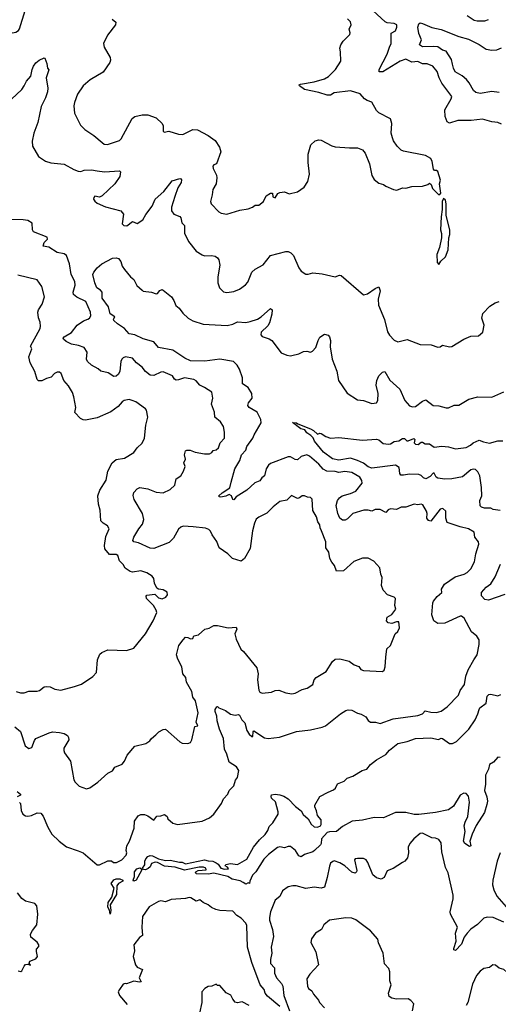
# Model space of a CAD drawing. Extents: x 1690054 to 1842981, y 782881 to 914114.
# Tile 538 of 656: x 1831357 to 1835419, y 816700 to 825057. Entities that reach past the tile are written whole.
import ezdxf

# ---------------------------------------------------------------- set-up
doc = ezdxf.new("R2010")
doc.units = 0

msp = doc.modelspace()

# ---------------------------------------------------------------- linework, layer by layer
at = {"layer": '0CON10XD'}
for points in [[(1835445, 824170), (1835415, 824184.2), (1835365, 824190), (1835284.2, 824214.2), (1835187.6, 824202.4), (1835075, 824200.9), (1835005, 824180), (1834985, 824189.2), (1834968.1, 824235), (1834965, 824292.5), (1835019.4, 824385), (1835024, 824405), (1834940.7, 824519.3), (1834916.2, 824565), (1834898.5, 824618.5), (1834861.7, 824661.7), (1834815, 824681.5), (1834775, 824682.2), (1834735, 824702.9), (1834685, 824697.1), (1834635, 824720.8), (1834585, 824706.5), (1834440, 824615), (1834407.5, 824615), (1834408.8, 824635), (1834476, 824765), (1834494, 824825), (1834510, 824855), (1834508.3, 824941.7), (1834545, 824963.3), (1834558.8, 824995), (1834556.2, 825015), (1834535.6, 825025.6), (1834475, 825030.8), (1834457.8, 825037.8), (1834287.3, 825197.3)], [(1830874.8, 825084.8), (1830922.5, 825015), (1830946.6, 824996.6), (1830965, 824970), (1830985, 824958.6), (1831015, 824958.1), (1831076.7, 824976.7), (1831115, 825001.2), (1831135, 825003.8), (1831155, 824998), (1831195, 824963.3), (1831225, 824953.8), (1831265, 824953.8), (1831295, 824946.7), (1831325, 824952), (1831345.5, 824964.5), (1831355, 824980), (1831403.6, 825136.4)], [(1832142.7, 825062.7), (1832172.5, 825035), (1832170, 825015), (1832101.2, 824925), (1832068.8, 824855), (1832073.8, 824825), (1832124, 824735), (1832127.5, 824715), (1832122, 824695), (1832065, 824612.9), (1831955, 824548.1), (1831894.2, 824495), (1831847.5, 824425), (1831820.8, 824355), (1831816.1, 824326.1), (1831822.7, 824262.7), (1831872.7, 824162.7), (1831910, 824125), (1831985, 824074), (1832056.2, 824015), (1832075, 824002), (1832100.7, 823999.3), (1832205, 824031.2), (1832217.5, 824045), (1832310.7, 824219.3), (1832332.5, 824235), (1832395, 824249.4), (1832445, 824249.2), (1832515, 824224), (1832565.8, 824175), (1832574.2, 824155), (1832575, 824110), (1832581.7, 824101.7), (1832621.7, 824111.7), (1832705, 824084.3), (1832742.3, 824082.3), (1832825, 824126), (1832865, 824123.8), (1832955, 824075.5), (1833015, 824031.5), (1833052.5, 823975), (1833064, 823935), (1833026.7, 823835), (1833005, 823825.8), (1832997.1, 823815), (1832997.5, 823795), (1833027.3, 823737.3), (1833030, 823715), (1833022.9, 823665), (1832995.6, 823615), (1832991.4, 823571.4), (1832976.4, 823515), (1832983.1, 823493.1), (1833046.8, 823426.8), (1833065.8, 823415.8), (1833115, 823408), (1833225, 823440), (1833295, 823452.5), (1833332.7, 823467.3), (1833355, 823484), (1833385.9, 823484.1), (1833426.2, 823515), (1833447.3, 823562.7), (1833485, 823586), (1833502.5, 823585), (1833504.2, 823555), (1833525, 823545.8), (1833548.3, 823581.7), (1833565, 823590.8), (1833605, 823596.2), (1833645, 823580), (1833715, 823596.2), (1833770, 823635), (1833803.3, 823685), (1833816, 823745), (1833805.9, 823845.9), (1833806.4, 823916.4), (1833828.8, 823995), (1833865, 824028.8), (1833895, 824036.2), (1833915, 824033.3), (1834005.8, 823985.8), (1834035, 823978), (1834155, 823968.8), (1834225, 823970), (1834265, 823953.3), (1834290, 823925), (1834326.2, 823835), (1834344, 823734), (1834365, 823700), (1834405, 823670), (1834445, 823657.5), (1834463, 823643), (1834530, 823615), (1834558.3, 823611.7), (1834605, 823630), (1834635, 823627.5), (1834685, 823642.5), (1834775, 823643.8), (1834821.7, 823658.3), (1834835, 823670), (1834848.3, 823658.3), (1834860, 823625), (1834915, 823570), (1834930, 823585), (1834920, 823665), (1834927.5, 823695), (1834905, 823767.5), (1834895, 823777.5), (1834878.3, 823778.3), (1834867.5, 823787.5), (1834856.2, 823855), (1834845, 823880), (1834800, 823905), (1834615, 823941.2), (1834595, 823950), (1834560, 823985), (1834529.3, 824029.3), (1834520, 824055), (1834510, 824095), (1834516.2, 824175), (1834502.5, 824215), (1834405, 824266.7), (1834385, 824287.5), (1834345.9, 824355.9), (1834305, 824370), (1834282.5, 824385), (1834246.9, 824426.9), (1834165, 824453.1), (1834025, 824437.8), (1833995, 824418), (1833965, 824415.8), (1833895, 824439.2), (1833775, 824464), (1833732.5, 824495), (1833730, 824505), (1833740.7, 824509.3), (1833855, 824528.8), (1833945, 824554), (1833976.7, 824575), (1834035.8, 824634.2), (1834082.5, 824705), (1834080, 824785), (1834073.3, 824815), (1834083.3, 824845), (1834103.3, 824875), (1834158.3, 824931.7), (1834162, 824945), (1834152.3, 824977.7), (1834170, 825015), (1834165, 825040), (1834140, 825065)], [(1835425, 824440.4), (1835365, 824447.1), (1835265, 824430.6), (1835228.1, 824438.1), (1835208, 824455), (1835172.1, 824522.1), (1835149.2, 824549.2), (1835111.4, 824581.4), (1835052.5, 824615), (1835037.1, 824645), (1835029.7, 824680.3), (1835020.3, 824720.3), (1834975, 824788.8), (1834945, 824798.4), (1834905, 824827.3), (1834865, 824830.8), (1834775, 824825.5), (1834750, 824845), (1834766.5, 824885), (1834745, 824940), (1834736.1, 824995), (1834745, 825023.1), (1834755, 825029.4), (1834775, 825025.6), (1834855, 824991.4), (1834935, 824973.8), (1835085, 824914.4), (1835165, 824890.9), (1835256.3, 824846.3), (1835315.7, 824805.7), (1835362.7, 824797.3), (1835405, 824802), (1835445, 824817.3)], [(1835155, 825092.5), (1835215, 825053.8), (1835238.3, 825048.3), (1835305, 825048.8), (1835335, 825060)], [(1831394.4, 824495), (1831415, 824536), (1831452, 824578), (1831461.4, 824635), (1831475, 824663.3), (1831495, 824691.2), (1831523.3, 824715), (1831565, 824732.5), (1831569.3, 824729.3), (1831586.7, 824685), (1831593.3, 824645), (1831603, 824633), (1831580, 824565), (1831596.8, 824476.8), (1831592.9, 824445), (1831575, 824393.3), (1831538.3, 824321.7), (1831510, 824185), (1831475.8, 824095), (1831461.9, 824025), (1831465.7, 823985), (1831517.2, 823897.2), (1831575.4, 823855.4), (1831622.2, 823842.2), (1831735, 823831.1), (1831815, 823784.4), (1831851.7, 823771.7), (1831875, 823770), (1831905, 823780.4), (1831965, 823783.8), (1832014.4, 823775.6), (1832075.6, 823765.6), (1832203.6, 823773.6), (1832211.2, 823765), (1832205.7, 823725), (1832164, 823665), (1832056.9, 823563.1), (1832035, 823552), (1831995, 823558.1), (1831985, 823548.8), (1831982.9, 823535), (1831995, 823516.2), (1832015, 823501.2), (1832085, 823468.8), (1832215.8, 823435.8), (1832237.7, 823407.7), (1832226, 823325), (1832239.5, 823309.5), (1832265, 823308.8), (1832315, 823344), (1832355, 823328), (1832400.7, 823359.3), (1832426.9, 823405), (1832480, 823475), (1832506.7, 823535), (1832579.7, 823600.3), (1832650.6, 823689.4), (1832715, 823708), (1832725, 823706.7), (1832728.6, 823698.6), (1832726.9, 823675), (1832699.7, 823630.3), (1832672.7, 823557.3), (1832644.4, 823465), (1832645.7, 823435), (1832665.5, 823405.5), (1832715, 823385.8), (1832724, 823375), (1832734.1, 823334.1), (1832755, 823310), (1832754.3, 823244.3), (1832790, 823175), (1832855, 823093.8), (1832905, 823061.2), (1832925, 823053.8), (1832985, 823056.2), (1833015, 823048.8), (1833035.9, 823035.9), (1833047.7, 823017.7), (1833054, 822975), (1833038.6, 822875), (1833039.4, 822825), (1833051.7, 822781.7), (1833085, 822748), (1833115, 822742), (1833175, 822749.4), (1833220.9, 822769.1), (1833274.3, 822805.7), (1833291.7, 822828.3), (1833328, 822915), (1833355, 822939.2), (1833423.7, 822976.3), (1833485, 823057.1), (1833615, 823090), (1833635, 823088.6), (1833657.6, 823077.6), (1833680, 823055), (1833725, 822950), (1833745, 822923.8), (1833785, 822897.5), (1833805, 822896.7), (1833845, 822908.8), (1833925, 822900.8), (1834035, 822875.8), (1834072.2, 822887.8), (1834085, 822885.6), (1834275, 822722.5), (1834309.5, 822730.5), (1834375, 822776.7), (1834405, 822790), (1834416.2, 822755), (1834398, 822685), (1834400.6, 822635), (1834453.5, 822513.5), (1834478.3, 822408.3), (1834495, 822379.2), (1834535, 822336), (1834565, 822322), (1834645, 822342), (1834755, 822299.2), (1834847.7, 822297.7), (1834905, 822278.8), (1834925, 822281.2), (1834946.4, 822293.6), (1835005, 822281.2), (1835025, 822284), (1835125, 822346.7), (1835185, 822372.5), (1835250, 822375), (1835286.7, 822405), (1835298, 822465), (1835280, 822525), (1835286.4, 822563.6), (1835347.5, 822625), (1835392.5, 822655), (1835425, 822666.2)], [(1831245, 824342.5), (1831374.2, 824465), (1831394.4, 824495)], [(1834915, 822980), (1834931.7, 823008.3), (1834970, 823045), (1834992.5, 823105), (1835000, 823205), (1835007.5, 823235), (1835007.5, 823275), (1834976.7, 823395), (1834977.5, 823495), (1834970, 823525), (1834955, 823540), (1834942.5, 823515), (1834942.5, 823445), (1834932.5, 823385), (1834927.5, 823275), (1834937, 823243), (1834937.5, 823205), (1834920, 823125), (1834897.5, 823065), (1834900, 822995), (1834915, 822980)], [(1831315, 819054), (1831364.4, 819014.4), (1831404.2, 818895), (1831435, 818871.2), (1831459.1, 818880.9), (1831481.5, 818938.5), (1831494.4, 818955.6), (1831605.6, 819004.4), (1831635, 819012.9), (1831695, 819007.8), (1831735, 818997.5), (1831761.2, 818981.2), (1831772, 818965), (1831773.8, 818945), (1831732.5, 818875), (1831730.8, 818855), (1831738, 818835), (1831788, 818765), (1831816.7, 818605), (1831827.5, 818585), (1831861.7, 818551.7), (1831925, 818528.8), (1831952.7, 818537.3), (1832018.8, 818585), (1832105, 818663.3), (1832145, 818682.5), (1832165, 818712.5), (1832225, 818737.5), (1832246.1, 818763.9), (1832267.5, 818815), (1832335, 818892.5), (1832426.1, 818913.9), (1832462.5, 818935), (1832475, 818957.5), (1832512, 818988), (1832536.4, 819013.6), (1832575, 819033.3), (1832595, 819036.7), (1832715, 818926.7), (1832735, 818917.5), (1832785, 818912.5), (1832805, 818922.5), (1832816.4, 818943.6), (1832841.7, 819058.3), (1832867.5, 819065), (1832855.8, 819095), (1832871.4, 819175), (1832850, 819275), (1832826.6, 819306.6), (1832818.6, 819355), (1832773.5, 819435), (1832767.9, 819475), (1832740.5, 819505), (1832731.4, 819565), (1832698.3, 819628.3), (1832686.2, 819665), (1832706.2, 819745), (1832744.3, 819795), (1832765, 819815.6), (1832785, 819814.3), (1832805, 819801.1), (1832825, 819804.3), (1832835, 819826.7), (1832875, 819836.2), (1832927.5, 819885), (1832965, 819894), (1833005, 819914), (1833035, 819916), (1833125, 819896.7), (1833195, 819900), (1833200, 819885), (1833183.3, 819845), (1833195, 819800), (1833232.5, 819715), (1833256.7, 819695), (1833368.6, 819555), (1833380, 819505), (1833375.7, 819455), (1833385.7, 819365.7), (1833395, 819350), (1833415, 819340), (1833495, 819349.2), (1833525, 819362.5), (1833555, 819367.1), (1833615, 819342.9), (1833665, 819334.3), (1833695, 819340.8), (1833755, 819371.2), (1833796.9, 819383.1), (1833843.3, 819415), (1833856.7, 819455), (1833873.3, 819475), (1833956.4, 819523.6), (1834011.2, 819608.8), (1834035, 819630), (1834075, 819633.8), (1834153.9, 819613.9), (1834195, 819581.2), (1834236.1, 819566.1), (1834253.2, 819543.2), (1834273.3, 819533.3), (1834435, 819526.2), (1834450, 819535), (1834459.2, 819565), (1834464.4, 819645.6), (1834472.9, 819717.1), (1834504.2, 819745.8), (1834544.4, 819845.6), (1834566.2, 819865), (1834581.2, 819895), (1834575, 819946.2), (1834555, 819947.3), (1834515, 819931.1), (1834485, 819938.1), (1834471.1, 819955), (1834476.7, 819985), (1834515, 820009.6), (1834550, 820055), (1834541.2, 820085), (1834545.5, 820145.5), (1834535, 820156.5), (1834478.8, 820175), (1834441.2, 820215), (1834428.8, 820255), (1834433, 820323), (1834420.7, 820350.7), (1834413.6, 820403.6), (1834361.7, 820461.7), (1834315, 820486.7), (1834265, 820488), (1834192.8, 820457.2), (1834105, 820378.6), (1834045, 820376.7), (1834027.8, 820425), (1834005, 820452), (1833988.1, 820485), (1833979, 820539), (1833953.8, 820573.8), (1833954.7, 820625), (1833918.9, 820718.9), (1833906.8, 820745), (1833905, 820768.8), (1833887.8, 820795), (1833875, 820838.8), (1833845, 820890), (1833837.8, 820987.8), (1833825, 821002.5), (1833800, 821005), (1833775, 821016.7), (1833755, 821016.2), (1833732.1, 820997.9), (1833715, 820992.5), (1833662.3, 821017.7), (1833625, 820978.8), (1833565, 820968.6), (1833507.4, 820922.6), (1833455, 820867.5), (1833385, 820834.2), (1833365, 820818), (1833349.4, 820785), (1833331.2, 820718.8), (1833312.3, 820567.7), (1833265.7, 820485), (1833235, 820462), (1833163.3, 820485), (1833123.4, 820523.4), (1833050, 820575), (1833029.3, 820629.3), (1832988.9, 820685), (1832976.5, 820715), (1832960.9, 820730.9), (1832935, 820742.5), (1832828.5, 820751.5), (1832745, 820757.5), (1832725, 820751.2), (1832705, 820733.8), (1832662.4, 820657.6), (1832625, 820620), (1832495, 820568), (1832465, 820572), (1832365, 820617.5), (1832325, 820624.2), (1832317.8, 820637.8), (1832324.6, 820665.4), (1832367.1, 820735), (1832399.4, 820775), (1832410, 820815), (1832399.4, 820865), (1832329.2, 820985), (1832319.5, 821019.5), (1832325, 821043.3), (1832355, 821075.8), (1832375, 821085.7), (1832445, 821075.6), (1832515, 821047.8), (1832575, 821041.5), (1832635, 821068.6), (1832672.7, 821107.3), (1832685, 821160), (1832725, 821186.7), (1832745.9, 821224.1), (1832760, 821265), (1832750, 821295), (1832763, 821327), (1832756, 821365), (1832763, 821397), (1832775.9, 821404.1), (1832802.7, 821402.7), (1832845, 821386.2), (1832925, 821371.2), (1832967.3, 821372.7), (1832987.5, 821385), (1832999.3, 821400.7), (1833025, 821406), (1833045, 821422.5), (1833058, 821465), (1833093.8, 821505), (1833096, 821555), (1833086.7, 821605), (1833060, 821645), (1833013.3, 821685), (1833010, 821725), (1832984.2, 821794.2), (1832995.9, 821845.9), (1832986.1, 821896.1), (1832925, 821936.7), (1832885, 821954), (1832855, 821991.4), (1832835, 822004.4), (1832756.2, 822016.2), (1832705, 821999.1), (1832685, 821998.8), (1832670.8, 822005), (1832653.8, 822035), (1832575, 822068.6), (1832553.4, 822066.6), (1832495, 822037.8), (1832465, 822038.9), (1832425, 822071.1), (1832395, 822109.1), (1832348.9, 822145), (1832315, 822184.2), (1832255, 822194.3), (1832235, 822187.5), (1832222.9, 822175), (1832214.6, 822155.4), (1832205.5, 822075), (1832195, 822048.8), (1832175, 822031.4), (1832155, 822030), (1832108.6, 822058.6), (1832046, 822075), (1832022, 822095), (1831965, 822125.6), (1831930.8, 822155), (1831923.3, 822175), (1831929.2, 822235), (1831904.4, 822275), (1831855, 822293.1), (1831795, 822302.5), (1831750, 822325), (1831728.8, 822345), (1831726.7, 822355), (1831733.3, 822365), (1831797.7, 822402.3), (1831843.8, 822465), (1831898.2, 822501.8), (1831935.6, 822515), (1831949.4, 822525), (1831959.5, 822545), (1831957.5, 822575), (1831918.8, 822665), (1831842.6, 822702.6), (1831813.1, 822725), (1831809.6, 822745), (1831826.2, 822805), (1831824.8, 822834.8), (1831793.8, 822895), (1831779.7, 822985), (1831754.7, 823054.7), (1831735, 823068.8), (1831675, 823081.8), (1831605, 823125.5), (1831554.6, 823134.6), (1831564.4, 823165), (1831591.4, 823195), (1831591.2, 823211.2), (1831475, 823255.8), (1831464.6, 823274.6), (1831461.5, 823331.5), (1831425, 823352.5), (1831385, 823359.2), (1831255, 823360)], [(1832757.1, 822185), (1832655, 822252.1), (1832535, 822275.6), (1832495, 822322.8), (1832405, 822347.1), (1832335, 822381.8), (1832285, 822392), (1832247.5, 822437.5), (1832186.1, 822475), (1832156.2, 822505), (1832153.3, 822515), (1832163.3, 822535), (1832125, 822561.2), (1832110.1, 822620.1), (1832056.7, 822695), (1832055.6, 822745.6), (1832042.4, 822762.4), (1832012.1, 822782.1), (1831993.6, 822823.6), (1831978.7, 822895), (1831985, 822915.7), (1832015, 822951.2), (1832052.5, 822985), (1832145, 823032.5), (1832175, 823036.7), (1832195, 823030), (1832215.9, 823005.9), (1832226.7, 822965), (1832246.4, 822936.4), (1832296.1, 822876.1), (1832325, 822852.5), (1832351.5, 822801.5), (1832395, 822761.2), (1832405, 822753.8), (1832474.2, 822744.2), (1832515, 822730), (1832525, 822732.5), (1832545, 822757.5), (1832565, 822767.5), (1832575, 822762.5), (1832645, 822706.2), (1832666, 822675), (1832681.7, 822631.7), (1832709.7, 822609.7), (1832742.5, 822565), (1832786, 822525), (1832825, 822502.2), (1832915, 822472.7), (1833117, 822463), (1833165, 822473.3), (1833205, 822492.9), (1833275, 822488.1), (1833312.5, 822495), (1833375, 822515.6), (1833405.4, 822534.6), (1833486.7, 822606.7), (1833498.8, 822595), (1833497.7, 822557.7), (1833478, 822485), (1833462.5, 822457.5), (1833405, 822405.7), (1833403.4, 822383.4), (1833415, 822369.2), (1833475, 822349.2), (1833495.7, 822335.7), (1833575, 822230), (1833625, 822211.2), (1833655, 822203.8), (1833665, 822206.7), (1833725, 822221.2), (1833765, 822240), (1833793.6, 822243.6), (1833825, 822236.7), (1833842.5, 822245), (1833868.8, 822275), (1833888.8, 822335), (1833905, 822363.3), (1833945, 822386.7), (1833975, 822380), (1833986.7, 822365), (1833993.8, 822335), (1833991.2, 822281.2), (1834008, 822175), (1834048.8, 822075), (1834061.2, 821995), (1834135, 821886.7), (1834225, 821832), (1834275, 821826), (1834345, 821800), (1834383.6, 821806.4), (1834396, 821825), (1834399.4, 821885), (1834383.1, 821955), (1834386.9, 821995), (1834406, 822035), (1834436.7, 822065), (1834455, 822070), (1834497.9, 821997.9), (1834582.3, 821922.3), (1834625.5, 821825), (1834665, 821778.6), (1834690.3, 821770.3), (1834716.2, 821775), (1834775, 821818.6), (1834805, 821831.4), (1834866.1, 821783.9), (1834915, 821778.8), (1834975, 821762.5), (1834995, 821764.2), (1835045, 821784.2), (1835085, 821786.2), (1835170, 821835), (1835245, 821856), (1835365, 821853.8), (1835465, 821898.8)], [(1831327.5, 819355), (1831364.2, 819344.2), (1831395, 819344), (1831435, 819358), (1831505, 819358), (1831525.6, 819364.4), (1831565, 819393.8), (1831585, 819398), (1831614.1, 819394.1), (1831655, 819374), (1831705, 819367.8), (1831823.2, 819396.8), (1831881.4, 819418.6), (1831977.6, 819482.4), (1832009.2, 819515), (1832015.8, 819624.2), (1832037.5, 819672.5), (1832052.5, 819687.5), (1832105, 819710), (1832263.6, 819703.6), (1832325, 819722), (1832425, 819843.8), (1832488.8, 819955), (1832520, 820025), (1832515.7, 820045), (1832491.1, 820085), (1832434, 820145), (1832430, 820165), (1832435, 820172.5), (1832505, 820181.2), (1832535, 820149.4), (1832565, 820140.8), (1832596.7, 820155), (1832610, 820175), (1832607, 820197), (1832575, 820216.7), (1832533.6, 820223.6), (1832521.2, 820231.2), (1832500, 820275), (1832496, 820315), (1832481.2, 820335), (1832435, 820362.5), (1832385, 820378), (1832315, 820368), (1832295, 820374), (1832252.1, 820402.1), (1832235, 820432.9), (1832204.8, 820464.8), (1832190.4, 820510.4), (1832175, 820516.8), (1832117.8, 820517.8), (1832079.3, 820565), (1832076.7, 820593.3), (1832087.9, 820672.1), (1832116.2, 820736.2), (1832101.7, 820761.7), (1832064.6, 820784.6), (1832046.7, 820805), (1832040, 820895), (1832024.2, 820945), (1832018.6, 821015), (1832035.7, 821065), (1832090.8, 821149.2), (1832105.9, 821224.1), (1832142.9, 821295), (1832176.6, 821323.4), (1832245.8, 821334.2), (1832326.1, 821383.9), (1832355, 821423.8), (1832395, 821463.8), (1832417.1, 821505), (1832428.1, 821615), (1832444.2, 821685), (1832431.7, 821741.7), (1832423.3, 821755), (1832343, 821813), (1832312.5, 821825), (1832285, 821834), (1832244.1, 821825.9), (1832225, 821813.3), (1832193.8, 821775), (1832130, 821730), (1832015, 821679.2), (1831915, 821657.5), (1831895, 821660.8), (1831873.6, 821673.6), (1831825, 821722.5), (1831834.4, 821765), (1831817.5, 821855), (1831804.1, 821894.1), (1831770.5, 821950.5), (1831731.2, 821995), (1831709.2, 822055), (1831695, 822065.6), (1831674, 822066), (1831652.5, 822055), (1831625, 822021.9), (1831585, 822012.7), (1831545, 821993.1), (1831515, 821992.5), (1831504.5, 822004.5), (1831485, 822070), (1831444.6, 822145), (1831434.5, 822195), (1831459.2, 822265), (1831447.5, 822285), (1831529.4, 822435), (1831534.3, 822455), (1831529.1, 822489.1), (1831515.8, 822525.8), (1831510.8, 822575), (1831516.7, 822595), (1831547.7, 822642.3), (1831566.7, 822705), (1831543.6, 822793.6), (1831505, 822850), (1831339.5, 822889.5)], [(1831353.9, 818413.9), (1831363.3, 818405), (1831368, 818345), (1831382.9, 818312.9), (1831405, 818300), (1831425, 818297.5), (1831457, 818303), (1831505, 818326), (1831535, 818323.3), (1831557, 818297), (1831596, 818205), (1831628.8, 818145), (1831692.5, 818085), (1831755, 818036.7), (1831852.3, 818002.3), (1831895.8, 817985.8), (1832015, 817883.8), (1832035, 817884), (1832105, 817918.8), (1832137, 817917), (1832153.6, 817903.6), (1832177.5, 817905), (1832223.3, 817925), (1832261.2, 817965), (1832266.7, 817985), (1832260, 818005), (1832265.9, 818044.1), (1832288, 818085), (1832327.1, 818195), (1832332, 818255), (1832361.2, 818298.8), (1832385, 818310), (1832415, 818310), (1832445, 818300), (1832495, 818263.8), (1832521.9, 818298.1), (1832555, 818299.2), (1832585, 818312.5), (1832607.5, 818295), (1832613.6, 818273.6), (1832655, 818236.7), (1832695, 818226.7), (1832904.2, 818255.8), (1832968.3, 818281.7), (1833005, 818313.3), (1833068.8, 818405), (1833086.7, 818445), (1833123.3, 818485), (1833133.3, 818515), (1833174.2, 818555.8), (1833188, 818602), (1833204.4, 818625.6), (1833215.6, 818685), (1833195.8, 818715), (1833135.4, 818755.4), (1833114, 818824), (1833093.6, 818865), (1833085.3, 818955), (1833051.2, 819035), (1833033.5, 819105), (1833030.6, 819145), (1833016, 819185), (1833016.7, 819203.3), (1833030, 819225), (1833035, 819227.5), (1833046.4, 819216.4), (1833103.3, 819195), (1833145, 819161.8), (1833185, 819155.5), (1833215, 819160), (1833222.5, 819155), (1833241.4, 819115), (1833268, 819088), (1833285.7, 819025), (1833305, 818993.8), (1833326.4, 818973.6), (1833336, 818974), (1833338.3, 819011.7), (1833345, 819020), (1833435, 818960.8), (1833465, 818956), (1833562, 818968), (1833705, 819016), (1833825, 819030.8), (1833925, 819051.2), (1833952.5, 819065), (1834080, 819165), (1834125, 819194), (1834145, 819200), (1834175, 819197.5), (1834225, 819170.5), (1834255, 819163.8), (1834295, 819140), (1834315, 819110), (1834335, 819096.2), (1834375.9, 819095.9), (1834415, 819082.5), (1834525, 819123.5), (1834735, 819150.4), (1834775.3, 819164.7), (1834797.6, 819192.4), (1834845, 819178.9), (1834895, 819176.9), (1834935, 819188.6), (1834985, 819224), (1835081.2, 819325), (1835094, 819365), (1835131.9, 819415), (1835144.4, 819485.6), (1835162.1, 819537.9), (1835212, 819625), (1835238.8, 819665), (1835257.5, 819755), (1835256.7, 819793.3), (1835236.2, 819825), (1835190.9, 819860.9), (1835127.6, 819977.6), (1835105, 819994.2), (1835095, 819994.4), (1834965.4, 819934.6), (1834905, 819933.5), (1834872.9, 819955), (1834854.2, 820005.8), (1834862.5, 820107.5), (1834868.3, 820121.7), (1834899.3, 820160.7), (1834940, 820195), (1834938, 820225), (1834960.8, 820265), (1835051.7, 820328.3), (1835128.8, 820351.2), (1835155, 820365.8), (1835184.2, 820395), (1835216.9, 820455), (1835227.1, 820525), (1835253.1, 820605), (1835251.1, 820625), (1835220, 820665), (1835215, 820706.2), (1835166.2, 820735), (1835095, 820751.5), (1834985, 820790), (1834974, 820825), (1834973.3, 820885), (1834948.3, 820908.3), (1834925, 820903.3), (1834845, 820801.2), (1834825, 820806.2), (1834813.5, 820825), (1834815.4, 820865), (1834809.6, 820885), (1834778.9, 820938.9), (1834765, 820944.3), (1834735, 820939.2), (1834705, 820946.2), (1834635, 820920.8), (1834595, 820920), (1834555, 820898.6), (1834504.4, 820905.6), (1834485, 820896), (1834465, 820874.2), (1834415, 820901.1), (1834375, 820899.1), (1834345, 820887.1), (1834315, 820895.4), (1834277, 820893), (1834185, 820866.7), (1834139.7, 820820.3), (1834119.7, 820810.3), (1834095, 820808.8), (1834075, 820826.2), (1834055.6, 820865), (1834042.2, 820935), (1834053.6, 820976.4), (1834070.2, 820999.8), (1834094, 821015), (1834165, 821034.6), (1834208.6, 821055), (1834263.3, 821123.3), (1834260.8, 821145), (1834244.3, 821175), (1834175, 821215.3), (1834115, 821223.3), (1834065, 821214.1), (1834035, 821223.3), (1833964.3, 821224.3), (1833933.2, 821243.2), (1833895.2, 821285.2), (1833815, 821353.5), (1833795, 821363.3), (1833745, 821349.4), (1833715, 821321.4), (1833695, 821325.6), (1833655, 821348), (1833635, 821348), (1833485, 821290.8), (1833467.5, 821275), (1833449.2, 821245), (1833433.8, 821185), (1833411.8, 821168.2), (1833395.5, 821144.5), (1833353.3, 821125), (1833283.3, 821065), (1833193.3, 821006.7), (1833175, 820982.5), (1833164.4, 820984.4), (1833154.2, 821015), (1833135, 821028), (1833105, 821012.9), (1833063.9, 821003.9), (1833048.3, 821008.3), (1833047.5, 821015), (1833075, 821040), (1833140, 821085), (1833152.5, 821132.5), (1833183.1, 821245), (1833226, 821315), (1833238.6, 821365), (1833275.9, 821404.1), (1833284.4, 821435.6), (1833335.2, 821504.8), (1833345.5, 821535), (1833405.8, 821635), (1833402.6, 821665), (1833371.8, 821725), (1833305.6, 821765), (1833291.8, 821781.8), (1833299.6, 821805), (1833329.6, 821845), (1833326.7, 821885), (1833295.2, 821935.2), (1833247.7, 821967.7), (1833248.7, 822018.7), (1833220.9, 822090.9), (1833203.3, 822125), (1833170.4, 822155), (1833055, 822175.6), (1832927.9, 822157.9), (1832805, 822163.1), (1832757.1, 822185)], [(1835435, 820891.1), (1835375, 820900.6), (1835355, 820910), (1835301.3, 820911.3), (1835275, 820920.8), (1835265, 820931.2), (1835262.9, 820975), (1835278.9, 821015), (1835277.3, 821087.3), (1835261.4, 821185), (1835245, 821218.8), (1835225, 821238), (1835205, 821242.5), (1835185, 821236.7), (1835115, 821178.5), (1835025, 821160.6), (1834965, 821156), (1834904.7, 821164.7), (1834891.1, 821175), (1834875, 821208.8), (1834865, 821207.5), (1834839.6, 821180.4), (1834805, 821161.5), (1834785, 821169.2), (1834765, 821189.6), (1834743.6, 821196.4), (1834665, 821200), (1834615, 821190), (1834592.7, 821192.7), (1834582, 821205), (1834578.1, 821255), (1834545.3, 821275.3), (1834345, 821250.9), (1834315, 821260.8), (1834275, 821292.5), (1834225, 821317.1), (1834165, 821335.3), (1834065, 821317.9), (1834011.2, 821331.2), (1833936.4, 821386.4), (1833859.4, 821479.4), (1833847.9, 821507.9), (1833828.1, 821528.1), (1833795, 821549.5), (1833775.6, 821575.6), (1833744, 821585), (1833671.7, 821638.3), (1833705, 821636), (1833716, 821626), (1833825, 821583.8), (1833850.5, 821570.5), (1833885, 821540), (1833903.3, 821546.7), (1833915, 821543.8), (1833955, 821518.8), (1833995, 821506.7), (1834065, 821511.2), (1834267, 821487), (1834385.7, 821495.7), (1834405, 821490), (1834441.2, 821461.2), (1834486.1, 821453.9), (1834505, 821456.2), (1834535, 821476.2), (1834575, 821482.5), (1834605, 821502.5), (1834621.7, 821501.7), (1834643, 821483), (1834653, 821483), (1834701.7, 821501.7), (1834710, 821495), (1834703.3, 821465), (1834715, 821454), (1834737.5, 821452.5), (1834765, 821470), (1834775, 821470), (1834798.3, 821458.3), (1834835, 821457.5), (1834875, 821428.8), (1834938.7, 821438.7), (1834995, 821431.9), (1835055, 821414.3), (1835145, 821427.1), (1835183.6, 821446.4), (1835205, 821465.7), (1835255, 821488.1), (1835293.3, 821473.3), (1835345, 821463.2), (1835415, 821483.5), (1835457, 821483)], [(1835475, 820177.5), (1835335, 820130), (1835305, 820135.8), (1835275, 820167.5), (1835275, 820196.7), (1835315, 820240), (1835355, 820268.8), (1835392.3, 820327.7), (1835436.5, 820435)], [(1835435, 818795.6), (1835415, 818798.9), (1835378, 818755), (1835345, 818735.7), (1835334.5, 818695), (1835309.1, 818645), (1835309.7, 818569.7), (1835302.2, 818515), (1835321.7, 818461.7), (1835326.5, 818425), (1835321.9, 818395), (1835301.7, 818328.3), (1835231.7, 818218.3), (1835197.5, 818145), (1835176.2, 818085), (1835185.6, 818045), (1835175, 818039.2), (1835135, 818065.8), (1835124.6, 818085), (1835136.6, 818166.6), (1835130, 818215), (1835136.8, 818245), (1835161.4, 818295), (1835175.3, 818415), (1835166.9, 818466.9), (1835145, 818490), (1835125, 818492.7), (1835095, 818474.6), (1835038.2, 818381.8), (1834995, 818350.9), (1834885, 818328.5), (1834745, 818310), (1834705, 818311.5), (1834635, 818327.8), (1834545, 818328.1), (1834445, 818282), (1834365, 818286.7), (1834265, 818262.5), (1834177.5, 818255), (1834095, 818210), (1834045, 818166.7), (1833984.7, 818164.7), (1833965, 818158.6), (1833918.2, 818105), (1833915.5, 818065), (1833909.1, 818055), (1833858.2, 818005), (1833844.3, 817995), (1833775, 817971.5), (1833745, 817950.8), (1833725, 817960), (1833696.2, 818006.2), (1833655, 818038.6), (1833635, 818040), (1833605, 818029.2), (1833565, 818036.2), (1833545, 818030), (1833467.5, 817972.5), (1833429.1, 817930.9), (1833360, 817825), (1833332.3, 817795), (1833310, 817745), (1833307.5, 817725), (1833295, 817730), (1833275, 817720), (1833253.3, 817733.3), (1833228.3, 817748.3), (1833161.2, 817761.2), (1833122.5, 817785), (1833005, 817813.8), (1832955, 817804), (1832858.3, 817808.3), (1832850, 817815), (1832852.5, 817825), (1832870, 817835), (1832938.3, 817841.7), (1832936.7, 817855), (1832915.4, 817865.4), (1832880, 817865), (1832755, 817839.2), (1832675, 817865.5), (1832585, 817872.2), (1832525, 817904.3), (1832505.8, 817905.8), (1832476, 817895), (1832462.9, 817867.1), (1832448.1, 817851.9), (1832425, 817841.5), (1832406.7, 817845), (1832400, 817855), (1832417.8, 817885), (1832419.2, 817915), (1832428.5, 817935), (1832444.4, 817955), (1832465, 817962.8), (1832485, 817959.6), (1832535, 817935.8), (1832595, 817921.1), (1832635, 817924.4), (1832714, 817906), (1832735, 817906.2), (1832765, 817893.1), (1832925, 817927.5), (1832955, 817918.8), (1832995, 817916), (1833025, 817901.2), (1833040, 817890), (1833064.2, 817855), (1833093.9, 817846.1), (1833130, 817850), (1833120, 817865), (1833100, 817875), (1833105, 817887.5), (1833145, 817895.7), (1833205, 817886.2), (1833285, 817933.3), (1833340.8, 818035), (1833390.9, 818095), (1833439.9, 818140.1), (1833462.1, 818175), (1833475, 818210), (1833505, 818240), (1833550.5, 818315), (1833550.9, 818335), (1833527.3, 818417.3), (1833495, 818450), (1833490.8, 818465), (1833495, 818476.7), (1833525, 818483.3), (1833565, 818476.7), (1833597.7, 818467.7), (1833635, 818443.8), (1833698.7, 818378.7), (1833745, 818343.5), (1833761.7, 818311.7), (1833805, 818273.4), (1833829.3, 818229.3), (1833855, 818206.9), (1833885.4, 818204.6), (1833910, 818215), (1833916.7, 818225), (1833914.3, 818265), (1833885, 818303.3), (1833877, 818343), (1833861.2, 818375), (1833860.7, 818389.3), (1833905, 818462.5), (1833975, 818501.4), (1834020.9, 818519.1), (1834036.6, 818533.4), (1834055, 818572.5), (1834110, 818595), (1834135, 818620), (1834185, 818637.5), (1834264.5, 818685.5), (1834303, 818697), (1834334.5, 818735.5), (1834385, 818775.8), (1834465, 818820), (1834495, 818856.2), (1834565, 818914.4), (1834645, 818931.4), (1834715, 818956), (1834845, 818962.5), (1834911.2, 818948.8), (1834935, 818960), (1834945, 818957.1), (1835005, 818913.2), (1835031.2, 818915), (1835065, 818930.8), (1835169.7, 819035), (1835221.1, 819115), (1835245.5, 819165), (1835255, 819203.3), (1835263, 819217), (1835315.3, 819254.7), (1835325.5, 819314.5), (1835339.1, 819330.9), (1835355, 819333.1), (1835415, 819318.9), (1835441.4, 819328.6)], [(1831335, 818506.2), (1831362.5, 818485), (1831362.5, 818475), (1831335, 818461.4)], [(1835465, 817396.7), (1835375, 817435.6), (1835325, 817440.8), (1835295, 817430), (1835262.2, 817397.8), (1835242.8, 817377.2), (1835185, 817337.5), (1835153.6, 817305), (1835129.4, 817270.6), (1835105, 817211.9), (1835055, 817157.5), (1835042, 817162), (1835041.2, 817175), (1835061.4, 817235), (1835055.7, 817305), (1835072.9, 817355), (1835012, 817465), (1835010.8, 817485), (1835036.7, 817595), (1835035.4, 817625.4), (1834991.9, 817815), (1834971.7, 817861.7), (1834940, 817995), (1834935, 818070), (1834915, 818100), (1834885, 818111.2), (1834854.2, 818114.2), (1834775, 818154), (1834755, 818150.8), (1834701.2, 818105), (1834668, 818065), (1834654, 818035), (1834656, 817985), (1834647.3, 817942.7), (1834626.7, 817915), (1834605.8, 817904.2), (1834525, 817852), (1834475, 817833.8), (1834450, 817775), (1834425, 817761.2), (1834385, 817773.8), (1834355, 817800), (1834310, 817905), (1834295.9, 817925.9), (1834275, 817938.8), (1834225, 817938), (1834205, 817933.8), (1834199.2, 817925), (1834217.5, 817835), (1834216, 817824), (1834205, 817813.8), (1834175, 817822.9), (1834115, 817875.3), (1834075, 817900), (1834025, 817916.7), (1834015, 817913.3), (1833995, 817897.5), (1833986.1, 817873.9), (1833967.5, 817775), (1833944.2, 817695), (1833915, 817685.5), (1833856.9, 817693.1), (1833785, 817684.3), (1833703.9, 817706.1), (1833673.9, 817706.1), (1833633.9, 817696.1), (1833587, 817663), (1833563.9, 817616.1), (1833524.4, 817585), (1833484.5, 817485), (1833476.9, 817436.9), (1833478.2, 817415), (1833502.7, 817335), (1833510.6, 817275), (1833490, 817185), (1833495.6, 817135), (1833485, 817080), (1833486.7, 817046.7), (1833518.7, 817008.7), (1833519.4, 816965), (1833537.5, 816925), (1833577.6, 816877.6), (1833588.6, 816855), (1833597.1, 816775), (1833645.7, 816645)], [(1835434, 817985), (1835409.2, 817915), (1835372.9, 817755), (1835370, 817715), (1835381.3, 817671.3), (1835407.4, 817617.4), (1835505.7, 817505)], [(1832326.1, 817746.1), (1832319.2, 817755), (1832331.1, 817785), (1832330.8, 817825), (1832349.7, 817850.3), (1832377.1, 817857.1), (1832389.5, 817849.5), (1832389.4, 817835), (1832345, 817753.1), (1832326.1, 817746.1)], [(1832125, 817463.8), (1832118, 817498), (1832104.5, 817525), (1832107.1, 817565), (1832139.3, 817610.7), (1832157.1, 817685), (1832133.8, 817725), (1832155, 817756.6), (1832175, 817764.7), (1832206.2, 817766.2), (1832232.5, 817755), (1832232.5, 817745), (1832195, 817724.4), (1832181.8, 817705), (1832177, 817633), (1832123.8, 817545), (1832129.2, 817495), (1832125, 817463.8)], [(1831345, 816983.8), (1831365, 816978.8), (1831376, 816985), (1831393.8, 817025), (1831405, 817036.7), (1831425, 817040), (1831448.3, 817031.7), (1831438.3, 817048.3), (1831442.5, 817065), (1831494.3, 817085.7), (1831509.2, 817105), (1831499.3, 817149.3), (1831500.7, 817169.3), (1831519.5, 817190.5), (1831519.2, 817205), (1831505, 817227.5), (1831451.2, 817271.2), (1831448.8, 817295), (1831464.5, 817325.5), (1831503.3, 817375), (1831511.2, 817465), (1831502.5, 817535), (1831485, 817557.1), (1831405.4, 817575.4), (1831375, 817598.1), (1831336.9, 817645)], [(1833565, 816681.2), (1833459.3, 816769.3), (1833441.4, 816795), (1833432, 816825), (1833397.3, 816865), (1833327.9, 817055), (1833291.1, 817185), (1833285, 817369.2), (1833275, 817388.5), (1833235, 817431.4), (1833199.2, 817455), (1833165, 817491.4), (1833055, 817495.8), (1833022.5, 817505), (1832985, 817521.2), (1832956.2, 817545), (1832913.6, 817563.6), (1832885, 817585.7), (1832855, 817575.8), (1832809.2, 817605), (1832795, 817607.9), (1832765, 817598.9), (1832641.7, 817588.3), (1832595, 817570), (1832555, 817577.1), (1832535, 817572.5), (1832455, 817528.8), (1832398, 817445), (1832394, 817355), (1832400, 817285), (1832373.6, 817266.4), (1832326.7, 817205), (1832332, 817155), (1832318.6, 817105), (1832339.2, 817035), (1832355, 817016.2), (1832398, 816995), (1832370, 816925), (1832388.8, 816891.2), (1832373.3, 816886.7), (1832325, 816896), (1832264.1, 816874.1), (1832252.7, 816877.3), (1832235, 816870), (1832203.8, 816825), (1832193.8, 816805), (1832204.2, 816775), (1832269.1, 816699.1)], [(1834690, 816645), (1834701.2, 816705), (1834675, 816733.8), (1834655, 816746), (1834555, 816743.8), (1834515, 816751.2), (1834493.8, 816765), (1834487.1, 816795), (1834510, 816865), (1834498.3, 816898.3), (1834498.8, 816975), (1834488.8, 817005), (1834453.8, 817045), (1834442.5, 817135), (1834402.2, 817222.2), (1834395, 817253.3), (1834335, 817323.8), (1834208.3, 817418.3), (1834175, 817430), (1834125, 817434), (1833985.9, 817414.1), (1833937.5, 817375), (1833917.5, 817335), (1833866.1, 817303.9), (1833833.9, 817256.1), (1833826.7, 817225), (1833868.8, 817145), (1833893.3, 817035), (1833818.8, 816955), (1833794.2, 816915), (1833798, 816855), (1833808.8, 816835), (1833835.5, 816815.5), (1833850, 816785), (1833893.8, 816735), (1833900, 816715), (1833945, 816670)], [(1835865, 817150), (1835865.8, 817125.8), (1835886.2, 817075), (1835858.8, 816985), (1835863.9, 816936.1), (1835859.7, 816930.3), (1835845, 816929.4), (1835735, 816980), (1835665, 816965.8), (1835585, 816976.2), (1835515, 816964.3), (1835492.2, 816972.2), (1835465, 816994.2), (1835427.3, 817007.3), (1835395, 817032), (1835372.5, 817035), (1835345, 817013.3), (1835295, 817003.8), (1835265, 816982), (1835232.5, 816945), (1835198.7, 816871.3), (1835161.2, 816715), (1835145, 816690)], [(1833305, 816688.6), (1833245, 816720), (1833205, 816713.8), (1833185, 816719.2), (1833165, 816743.3), (1833148.1, 816778.1), (1833108.8, 816798.8), (1833055, 816860), (1833035, 816860), (1833025, 816870), (1832987, 816853), (1832955, 816850), (1832927, 816833), (1832903.6, 816806.4), (1832901.2, 816715), (1832883.3, 816625)]]:
    msp.add_lwpolyline(points, dxfattribs=at)

doc.saveas('drawing.dxf')
